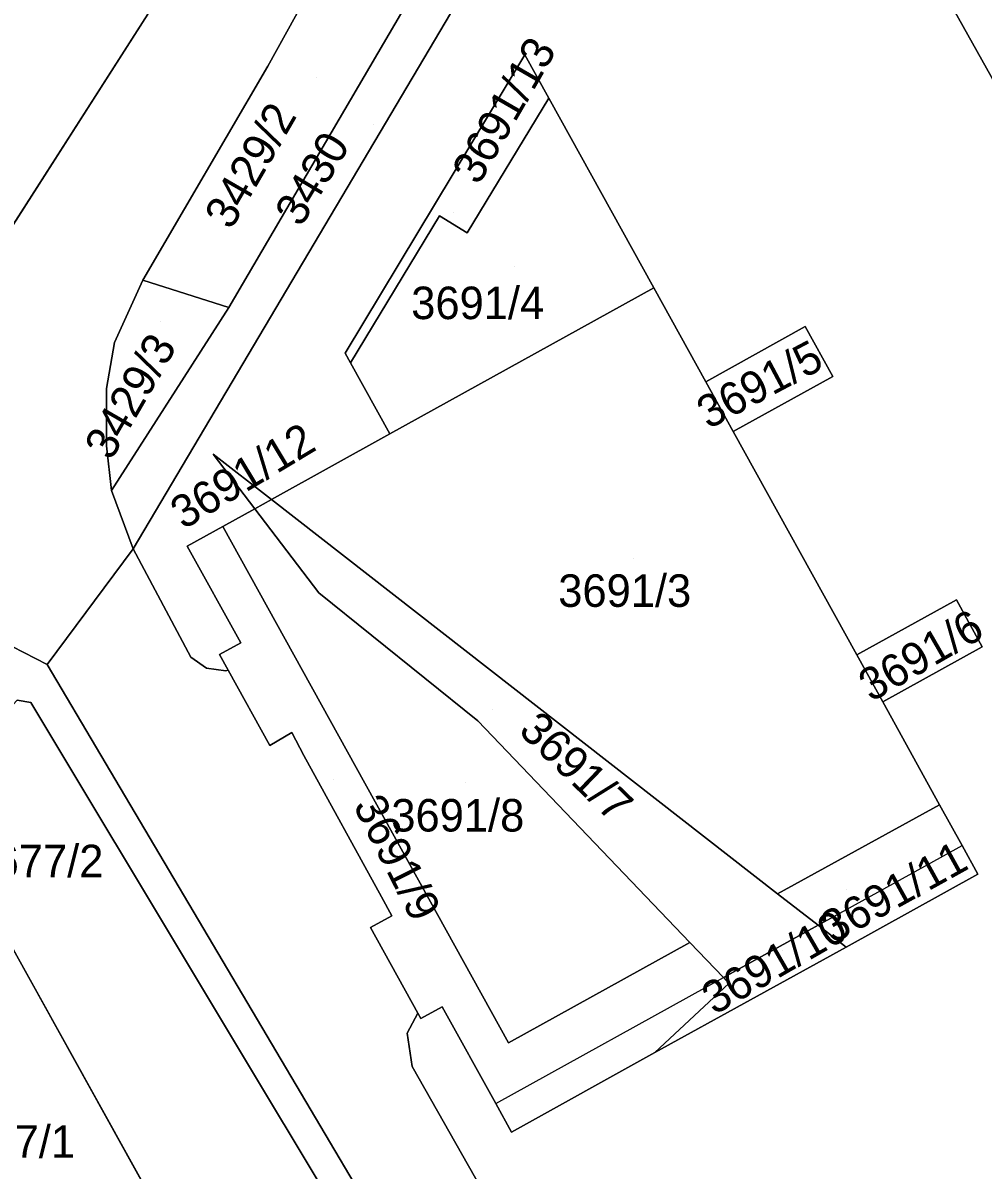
# Model space of a CAD drawing. Extents: x -262715 to -259381, y -1237238 to -1231182.
# Drawn here: x -261873.7 to -261814.6, y -1235573.2 to -1235502.6 of the extents above; entities that cross this region are included whole.
import ezdxf

# ---------------------------------------------------------------- set-up
doc = ezdxf.new("R2010")
doc.units = 0
for name, color, linetype in [('body_kn', 7, 'Continuous'), ('kladpar_druhypozemkov', 7, 'Continuous'), ('kladpar_hranice', 7, 'Continuous'), ('kladpar_parcelnecisla', 7, 'Continuous'), ('kladpar_plochy', 7, 'Continuous'), ('zappar_hrandruhpozemk', 7, 'Continuous')]:
    doc.layers.add(name, color=color, linetype=linetype)

msp = doc.modelspace()

# ---------------------------------------------------------------- linework, layer by layer
at = {"layer": 'body_kn'}
for p, q in [((-261842.77, -1235504.55), (-261842.77, -1235504.55)), ((-261858.58, -1235505.25), (-261858.58, -1235505.25)), ((-261841.3, -1235507.21), (-261841.3, -1235507.21)), ((-261848.03, -1235514.46), (-261848.03, -1235514.46)), ((-261846.32, -1235515.5), (-261846.32, -1235515.5)), ((-261866.27, -1235518.41), (-261866.27, -1235518.41)), ((-261834.84, -1235518.89), (-261834.84, -1235518.89)), ((-261834.84, -1235518.89), (-261834.84, -1235518.89)), ((-261860.99, -1235520.1), (-261860.99, -1235520.1)), ((-261860.99, -1235520.1), (-261860.99, -1235520.1)), ((-261825.52, -1235521.27), (-261825.52, -1235521.27)), ((-261868.02, -1235522.25), (-261868.02, -1235522.25)), ((-261853.82, -1235522.9), (-261853.82, -1235522.9)), ((-261853.49, -1235523.5), (-261853.49, -1235523.5)), ((-261853.49, -1235523.5), (-261853.49, -1235523.5)), ((-261831.64, -1235524.66), (-261831.64, -1235524.66)), ((-261823.82, -1235524.34), (-261823.82, -1235524.34)), ((-261823.82, -1235524.34), (-261823.82, -1235524.34)), ((-261868.52, -1235525.08), (-261868.52, -1235525.08)), ((-261851.07, -1235527.87), (-261851.07, -1235527.87)), ((-261829.95, -1235527.73), (-261829.95, -1235527.73)), ((-261868.52, -1235528.61), (-261868.52, -1235528.61)), ((-261861.95, -1235529.11), (-261861.95, -1235529.11)), ((-261868.2, -1235531.36), (-261868.2, -1235531.36)), ((-261859.39, -1235532.47), (-261859.39, -1235532.47)), ((-261858.36, -1235531.9), (-261858.36, -1235531.9)), ((-261858.36, -1235531.9), (-261858.36, -1235531.9)), ((-261861.35, -1235533.56), (-261861.35, -1235533.56)), ((-261861.35, -1235533.56), (-261861.35, -1235533.56)), ((-261866.87, -1235534.93), (-261866.87, -1235534.93)), ((-261863.54, -1235534.77), (-261863.54, -1235534.77)), ((-261855.45, -1235537.64), (-261855.45, -1235537.64)), ((-261816.22, -1235538.07), (-261816.22, -1235538.07)), ((-261860.25, -1235540.72), (-261860.25, -1235540.72)), ((-261863.32, -1235541.61), (-261863.32, -1235541.61)), ((-261861.56, -1235541.44), (-261861.56, -1235541.44)), ((-261822.35, -1235541.46), (-261822.35, -1235541.46)), ((-261814.63, -1235540.96), (-261814.63, -1235540.96)), ((-261814.63, -1235540.96), (-261814.63, -1235540.96)), ((-261872.16, -1235542.06), (-261872.16, -1235542.06)), ((-261872.16, -1235542.06), (-261872.16, -1235542.06)), ((-261862.35, -1235542.29), (-261862.35, -1235542.29)), ((-261861.17, -1235542.45), (-261861.17, -1235542.45)), ((-261861.02, -1235542.41), (-261861.02, -1235542.41)), ((-261873.17, -1235544.4), (-261873.17, -1235544.4)), ((-261873.17, -1235544.4), (-261873.17, -1235544.4)), ((-261820.75, -1235544.35), (-261820.75, -1235544.35)), ((-261845.67, -1235545.53), (-261845.67, -1235545.53)), ((-261857.1, -1235546.24), (-261857.1, -1235546.24)), ((-261858.46, -1235547.04), (-261858.46, -1235547.04)), ((-261856.37, -1235547.65), (-261856.37, -1235547.65)), ((-261817.25, -1235550.68), (-261817.25, -1235550.68)), ((-261815.86, -1235553.19), (-261815.86, -1235553.19)), ((-261814.89, -1235554.95), (-261814.89, -1235554.95)), ((-261851.59, -1235556.35), (-261851.59, -1235556.35)), ((-261827.22, -1235556.16), (-261827.22, -1235556.16)), ((-261850.95, -1235557.52), (-261850.95, -1235557.52)), ((-261852.26, -1235558.24), (-261852.26, -1235558.24)), ((-261824.73, -1235558.1), (-261824.73, -1235558.1)), ((-261824.73, -1235558.1), (-261824.73, -1235558.1)), ((-261832.61, -1235559.15), (-261832.61, -1235559.15)), ((-261823.01, -1235559.44), (-261823.01, -1235559.44)), ((-261823.01, -1235559.44), (-261823.01, -1235559.44)), ((-261830.54, -1235561.31), (-261830.54, -1235561.31)), ((-261830.21, -1235561.67), (-261830.21, -1235561.67)), ((-261849.35, -1235563.51), (-261849.35, -1235563.51)), ((-261847.85, -1235563.12), (-261847.85, -1235563.12)), ((-261849.17, -1235563.84), (-261849.17, -1235563.84)), ((-261850.02, -1235564.74), (-261850.02, -1235564.74)), ((-261843.78, -1235565.32), (-261843.78, -1235565.32)), ((-261834.78, -1235565.93), (-261834.78, -1235565.93)), ((-261834.78, -1235565.93), (-261834.78, -1235565.93)), ((-261849.7, -1235566.79), (-261849.7, -1235566.79)), ((-261844.56, -1235569.07), (-261844.56, -1235569.07)), ((-261844.56, -1235569.07), (-261844.56, -1235569.07)), ((-261843.59, -1235570.83), (-261843.59, -1235570.83))]:
    msp.add_line(p, q, dxfattribs=at)
at = {"layer": 'kladpar_druhypozemkov'}
for p, q in [((-261855.57, -1235505.93), (-261855.57, -1235505.93)), ((-261852.1, -1235508.82), (-261852.1, -1235508.82)), ((-261847.15, -1235514.25), (-261847.15, -1235514.25)), ((-261843.38, -1235517.59), (-261843.38, -1235517.59)), ((-261865.18, -1235520.94), (-261865.18, -1235520.94)), ((-261828.01, -1235523.98), (-261828.01, -1235523.98)), ((-261860.92, -1235530.2), (-261860.92, -1235530.2)), ((-261836.07, -1235535.51), (-261836.07, -1235535.51)), ((-261818.51, -1235540.74), (-261818.51, -1235540.74)), ((-261844.74, -1235544.85), (-261844.74, -1235544.85)), ((-261854.57, -1235549.14), (-261854.57, -1235549.14)), ((-261846.42, -1235549.33), (-261846.42, -1235549.33)), ((-261871.94, -1235553.15), (-261871.94, -1235553.15)), ((-261822.96, -1235555.87), (-261822.96, -1235555.87)), ((-261826.93, -1235559.65), (-261826.93, -1235559.65))]:
    msp.add_line(p, q, dxfattribs=at)
at = {"layer": 'kladpar_hranice'}
for points in [[(-261799.72, -1235531.52), (-261821.26, -1235493.05), (-261817.33, -1235490.89), (-261821.55, -1235483.6), (-261823.98, -1235480.84), (-261827.3, -1235479.01), (-261832.48, -1235476.92), (-261835.85, -1235476.4), (-261838.71, -1235476.46), (-261841.39, -1235477.09), (-261844.34, -1235479.25), (-261834.66, -1235459.25), (-261834.59, -1235462.09), (-261833.81, -1235464.81), (-261831.96, -1235468), (-261829.68, -1235470.14), (-261822.92, -1235473.98), (-261819.47, -1235476.24), (-261817.04, -1235479.13), (-261811.93, -1235487.32)], [(-261832.48, -1235476.92), (-261866.87, -1235534.93), (-261868.2, -1235531.36), (-261860.99, -1235520.1), (-261841.6, -1235486.99), (-261835.85, -1235476.4), (-261832.48, -1235476.92)], [(-261845.45, -1235574.27), (-261849.7, -1235566.79), (-261850.02, -1235564.74), (-261849.35, -1235563.51), (-261849.17, -1235563.84), (-261847.85, -1235563.12), (-261844.56, -1235569.07), (-261843.59, -1235570.83), (-261834.78, -1235565.93), (-261823.01, -1235559.44), (-261814.89, -1235554.95), (-261815.86, -1235553.19), (-261817.25, -1235550.68), (-261820.75, -1235544.35), (-261814.63, -1235540.96), (-261816.22, -1235538.07), (-261822.35, -1235541.46), (-261829.95, -1235527.73), (-261823.82, -1235524.34), (-261825.52, -1235521.27), (-261831.64, -1235524.66), (-261834.84, -1235518.89), (-261841.3, -1235507.21), (-261842.77, -1235504.55), (-261853.82, -1235522.9), (-261853.49, -1235523.5), (-261851.07, -1235527.87), (-261858.36, -1235531.9), (-261861.95, -1235529.11), (-261859.39, -1235532.47), (-261861.35, -1235533.56), (-261863.54, -1235534.77), (-261860.25, -1235540.72), (-261861.56, -1235541.44), (-261861.02, -1235542.41), (-261861.17, -1235542.45), (-261862.35, -1235542.29), (-261863.32, -1235541.61), (-261866.87, -1235534.93), (-261832.48, -1235476.92)], [(-261846.13, -1235482.73), (-261858.58, -1235505.25), (-261866.27, -1235518.41), (-261868.02, -1235522.25), (-261868.52, -1235525.08), (-261868.52, -1235528.61), (-261868.2, -1235531.36), (-261866.87, -1235534.93), (-261872.16, -1235542.06), (-261875.04, -1235540.58), (-261878.9, -1235540.24), (-261881.69, -1235540.95), (-261884.4, -1235542.27), (-261886.67, -1235544.07), (-261901.92, -1235560.42), (-261915.13, -1235573), (-261940.96, -1235597.37), (-261942.88, -1235599.43), (-261944.35, -1235601.85), (-261945.16, -1235605.52), (-261944.62, -1235609.41), (-261950.01, -1235613.48), (-261952.22, -1235611.84), (-261953.84, -1235611.35)], [(-261846.13, -1235482.73), (-261841.6, -1235486.99), (-261860.99, -1235520.1), (-261866.27, -1235518.41), (-261858.58, -1235505.25), (-261846.13, -1235482.73)], [(-261884.39, -1235529.05), (-261877.31, -1235519.57), (-261876.49, -1235518.47), (-261865.96, -1235502.06), (-261856.84, -1235484.5)], [(-261856.84, -1235484.5), (-261865.96, -1235502.06), (-261876.49, -1235518.47), (-261877.31, -1235519.57)], [(-261821.26, -1235493.05), (-261799.72, -1235531.52)], [(-261853.49, -1235523.5), (-261853.82, -1235522.9), (-261842.77, -1235504.55), (-261841.3, -1235507.21), (-261846.32, -1235515.5), (-261848.03, -1235514.46), (-261853.49, -1235523.5)], [(-261834.84, -1235518.89), (-261851.07, -1235527.87), (-261853.49, -1235523.5), (-261848.03, -1235514.46), (-261846.32, -1235515.5), (-261841.3, -1235507.21), (-261834.84, -1235518.89)], [(-261860.99, -1235520.1), (-261868.2, -1235531.36), (-261868.52, -1235528.61), (-261868.52, -1235525.08), (-261868.02, -1235522.25), (-261866.27, -1235518.41), (-261860.99, -1235520.1)], [(-261858.36, -1235531.9), (-261851.07, -1235527.87), (-261834.84, -1235518.89), (-261831.64, -1235524.66), (-261829.95, -1235527.73), (-261822.35, -1235541.46), (-261820.75, -1235544.35), (-261817.25, -1235550.68), (-261827.22, -1235556.16), (-261858.36, -1235531.9)], [(-261823.82, -1235524.34), (-261829.95, -1235527.73), (-261831.64, -1235524.66), (-261825.52, -1235521.27), (-261823.82, -1235524.34)], [(-261858.36, -1235531.9), (-261859.39, -1235532.47), (-261861.95, -1235529.11), (-261858.36, -1235531.9)], [(-261861.35, -1235533.56), (-261859.39, -1235532.47), (-261855.45, -1235537.64), (-261845.67, -1235545.53), (-261832.61, -1235559.15), (-261843.78, -1235565.32), (-261861.35, -1235533.56)], [(-261858.36, -1235531.9), (-261827.22, -1235556.16), (-261824.73, -1235558.1), (-261830.54, -1235561.31), (-261832.61, -1235559.15), (-261845.67, -1235545.53), (-261855.45, -1235537.64), (-261859.39, -1235532.47), (-261858.36, -1235531.9)], [(-261834.78, -1235565.93), (-261843.59, -1235570.83), (-261844.56, -1235569.07), (-261847.85, -1235563.12), (-261849.17, -1235563.84), (-261849.35, -1235563.51), (-261852.26, -1235558.24), (-261850.95, -1235557.52), (-261851.59, -1235556.35), (-261856.37, -1235547.65), (-261857.1, -1235546.24), (-261858.46, -1235547.04), (-261861.02, -1235542.41), (-261861.56, -1235541.44), (-261860.25, -1235540.72), (-261863.54, -1235534.77), (-261861.35, -1235533.56), (-261843.78, -1235565.32), (-261832.61, -1235559.15), (-261830.54, -1235561.31), (-261830.21, -1235561.67), (-261834.78, -1235565.93)], [(-261842.44, -1235592.25), (-261872.16, -1235542.06), (-261866.87, -1235534.93), (-261863.32, -1235541.61), (-261862.35, -1235542.29), (-261861.17, -1235542.45), (-261861.02, -1235542.41), (-261858.46, -1235547.04), (-261857.1, -1235546.24), (-261856.37, -1235547.65), (-261851.59, -1235556.35), (-261850.95, -1235557.52), (-261852.26, -1235558.24), (-261849.35, -1235563.51), (-261850.02, -1235564.74), (-261849.7, -1235566.79), (-261845.45, -1235574.27)], [(-261814.63, -1235540.96), (-261820.75, -1235544.35), (-261822.35, -1235541.46), (-261816.22, -1235538.07), (-261814.63, -1235540.96)], [(-261875.04, -1235540.58), (-261872.16, -1235542.06)], [(-261872.16, -1235542.06), (-261842.44, -1235592.25), (-261809.78, -1235651.59)], [(-261870.18, -1235583.95), (-261867.77, -1235588.19), (-261873.53, -1235591.8), (-261889.72, -1235563.2), (-261889.92, -1235562.14), (-261889.55, -1235561.11), (-261874.01, -1235544.25), (-261873.17, -1235544.4)], [(-261816.16, -1235644.33), (-261821.79, -1235634.08), (-261824.57, -1235629.12), (-261827.88, -1235622.92), (-261829.69, -1235619.67), (-261836.55, -1235607.32), (-261838.26, -1235604.2), (-261842.43, -1235597.09), (-261844.13, -1235593.81), (-261850.62, -1235582.24), (-261852.41, -1235578.97), (-261873.17, -1235544.4), (-261874.01, -1235544.25)], [(-261873.17, -1235544.4), (-261852.41, -1235578.97), (-261855.59, -1235580.63), (-261857.1, -1235581.47), (-261859.16, -1235577.79), (-261870.18, -1235583.95)], [(-261823.01, -1235559.44), (-261824.73, -1235558.1), (-261827.22, -1235556.16), (-261817.25, -1235550.68), (-261815.86, -1235553.19), (-261814.89, -1235554.95), (-261823.01, -1235559.44)], [(-261874.9, -1235581.92), (-261864.93, -1235576.38), (-261875.09, -1235558.09), (-261885.13, -1235563.76), (-261874.9, -1235581.92)], [(-261875.09, -1235558.09), (-261864.93, -1235576.38), (-261874.9, -1235581.92), (-261885.13, -1235563.76), (-261875.09, -1235558.09)], [(-261834.78, -1235565.93), (-261830.21, -1235561.67), (-261830.54, -1235561.31), (-261824.73, -1235558.1), (-261823.01, -1235559.44), (-261834.78, -1235565.93)]]:
    msp.add_lwpolyline(points, dxfattribs=at)
at = {"layer": 'kladpar_plochy'}
for p, q in [((-261846.13, -1235482.73), (-261858.58, -1235505.25)), ((-261876.49, -1235518.47), (-261865.96, -1235502.06)), ((-261858.58, -1235505.25), (-261866.27, -1235518.41)), ((-261866.27, -1235518.41), (-261868.02, -1235522.25)), ((-261868.02, -1235522.25), (-261868.52, -1235525.08)), ((-261868.52, -1235525.08), (-261868.52, -1235528.61)), ((-261868.52, -1235528.61), (-261868.2, -1235531.36)), ((-261868.2, -1235531.36), (-261866.87, -1235534.93)), ((-261866.87, -1235534.93), (-261872.16, -1235542.06)), ((-261872.16, -1235542.06), (-261875.04, -1235540.58)), ((-261874.01, -1235544.25), (-261873.17, -1235544.4)), ((-261873.17, -1235544.4), (-261852.41, -1235578.97)), ((-261864.93, -1235576.38), (-261875.09, -1235558.09))]:
    msp.add_line(p, q, dxfattribs=at)
for points in [[(-261799.72, -1235531.52), (-261821.26, -1235493.05), (-261817.33, -1235490.89), (-261821.55, -1235483.6), (-261823.98, -1235480.84), (-261827.3, -1235479.01), (-261832.48, -1235476.92), (-261835.85, -1235476.4), (-261838.71, -1235476.46), (-261841.39, -1235477.09), (-261844.34, -1235479.25), (-261834.66, -1235459.25), (-261834.59, -1235462.09), (-261833.81, -1235464.81), (-261831.96, -1235468), (-261829.68, -1235470.14), (-261822.92, -1235473.98), (-261819.47, -1235476.24), (-261817.04, -1235479.13), (-261811.93, -1235487.32)], [(-261845.45, -1235574.27), (-261849.7, -1235566.79), (-261850.02, -1235564.74), (-261849.35, -1235563.51), (-261849.17, -1235563.84), (-261847.85, -1235563.12), (-261844.56, -1235569.07), (-261843.59, -1235570.83), (-261834.78, -1235565.93), (-261823.01, -1235559.44), (-261814.89, -1235554.95), (-261815.86, -1235553.19), (-261817.25, -1235550.68), (-261820.75, -1235544.35), (-261814.63, -1235540.96), (-261816.22, -1235538.07), (-261822.35, -1235541.46), (-261829.95, -1235527.73), (-261823.82, -1235524.34), (-261825.52, -1235521.27), (-261831.64, -1235524.66), (-261834.84, -1235518.89), (-261841.3, -1235507.21), (-261842.77, -1235504.55), (-261853.82, -1235522.9), (-261853.49, -1235523.5), (-261851.07, -1235527.87), (-261858.36, -1235531.9), (-261861.95, -1235529.11), (-261859.39, -1235532.47), (-261861.35, -1235533.56), (-261863.54, -1235534.77), (-261860.25, -1235540.72), (-261861.56, -1235541.44), (-261861.02, -1235542.41), (-261861.17, -1235542.45), (-261862.35, -1235542.29), (-261863.32, -1235541.61), (-261866.87, -1235534.93), (-261832.48, -1235476.92)], [(-261865.96, -1235502.06), (-261876.49, -1235518.47), (-261877.31, -1235519.57), (-261884.23, -1235512.28), (-261901.19, -1235491.33), (-261904.18, -1235508.07), (-261915.61, -1235514.6), (-261892.46, -1235538.87), (-261895.71, -1235542.69), (-261920.11, -1235517.18), (-261925.29, -1235521.08), (-261900.02, -1235547.45), (-261918.41, -1235565.69), (-261941.24, -1235541.67), (-261945.79, -1235547.43), (-261923.72, -1235570.4), (-261927.77, -1235573.74), (-261948.93, -1235551.8), (-261952.45, -1235556.04), (-261931.92, -1235577.16), (-261938.97, -1235582.97), (-261958.58, -1235562.51)], [(-261821.26, -1235493.05), (-261799.72, -1235531.52)], [(-261842.44, -1235592.25), (-261872.16, -1235542.06), (-261866.87, -1235534.93), (-261863.32, -1235541.61), (-261862.35, -1235542.29), (-261861.17, -1235542.45), (-261861.02, -1235542.41), (-261858.46, -1235547.04), (-261857.1, -1235546.24), (-261856.37, -1235547.65), (-261851.59, -1235556.35), (-261850.95, -1235557.52), (-261852.26, -1235558.24), (-261849.35, -1235563.51), (-261850.02, -1235564.74), (-261849.7, -1235566.79), (-261845.45, -1235574.27)], [(-261875.04, -1235540.58), (-261872.16, -1235542.06), (-261842.44, -1235592.25), (-261809.78, -1235651.59)], [(-261816.16, -1235644.33), (-261821.79, -1235634.08), (-261824.57, -1235629.12), (-261827.88, -1235622.92), (-261829.69, -1235619.67), (-261836.55, -1235607.32), (-261838.26, -1235604.2), (-261842.43, -1235597.09), (-261844.13, -1235593.81), (-261850.62, -1235582.24), (-261852.41, -1235578.97), (-261873.17, -1235544.4), (-261874.01, -1235544.25)]]:
    msp.add_lwpolyline(points, dxfattribs=at)
for points in [[(-261832.48, -1235476.92), (-261866.87, -1235534.93), (-261868.2, -1235531.36), (-261860.99, -1235520.1), (-261841.6, -1235486.99), (-261835.85, -1235476.4)], [(-261846.13, -1235482.73), (-261841.6, -1235486.99), (-261860.99, -1235520.1), (-261866.27, -1235518.41), (-261858.58, -1235505.25)], [(-261853.49, -1235523.5), (-261853.82, -1235522.9), (-261842.77, -1235504.55), (-261841.3, -1235507.21), (-261846.32, -1235515.5), (-261848.03, -1235514.46)], [(-261834.84, -1235518.89), (-261851.07, -1235527.87), (-261853.49, -1235523.5), (-261848.03, -1235514.46), (-261846.32, -1235515.5), (-261841.3, -1235507.21)], [(-261860.99, -1235520.1), (-261868.2, -1235531.36), (-261868.52, -1235528.61), (-261868.52, -1235525.08), (-261868.02, -1235522.25), (-261866.27, -1235518.41)], [(-261858.36, -1235531.9), (-261851.07, -1235527.87), (-261834.84, -1235518.89), (-261831.64, -1235524.66), (-261829.95, -1235527.73), (-261822.35, -1235541.46), (-261820.75, -1235544.35), (-261817.25, -1235550.68), (-261827.22, -1235556.16)], [(-261823.82, -1235524.34), (-261829.95, -1235527.73), (-261831.64, -1235524.66), (-261825.52, -1235521.27)], [(-261858.36, -1235531.9), (-261859.39, -1235532.47), (-261861.95, -1235529.11)], [(-261861.35, -1235533.56), (-261859.39, -1235532.47), (-261855.45, -1235537.64), (-261845.67, -1235545.53), (-261832.61, -1235559.15), (-261843.78, -1235565.32)], [(-261858.36, -1235531.9), (-261827.22, -1235556.16), (-261824.73, -1235558.1), (-261830.54, -1235561.31), (-261832.61, -1235559.15), (-261845.67, -1235545.53), (-261855.45, -1235537.64), (-261859.39, -1235532.47)], [(-261834.78, -1235565.93), (-261843.59, -1235570.83), (-261844.56, -1235569.07), (-261847.85, -1235563.12), (-261849.17, -1235563.84), (-261849.35, -1235563.51), (-261852.26, -1235558.24), (-261850.95, -1235557.52), (-261851.59, -1235556.35), (-261856.37, -1235547.65), (-261857.1, -1235546.24), (-261858.46, -1235547.04), (-261861.02, -1235542.41), (-261861.56, -1235541.44), (-261860.25, -1235540.72), (-261863.54, -1235534.77), (-261861.35, -1235533.56), (-261843.78, -1235565.32), (-261832.61, -1235559.15), (-261830.54, -1235561.31), (-261830.21, -1235561.67)], [(-261814.63, -1235540.96), (-261820.75, -1235544.35), (-261822.35, -1235541.46), (-261816.22, -1235538.07)], [(-261823.01, -1235559.44), (-261824.73, -1235558.1), (-261827.22, -1235556.16), (-261817.25, -1235550.68), (-261815.86, -1235553.19), (-261814.89, -1235554.95)], [(-261875.09, -1235558.09), (-261864.93, -1235576.38), (-261874.9, -1235581.92), (-261885.13, -1235563.76)], [(-261834.78, -1235565.93), (-261830.21, -1235561.67), (-261830.54, -1235561.31), (-261824.73, -1235558.1), (-261823.01, -1235559.44)]]:
    msp.add_lwpolyline(points, close=True, dxfattribs=at)
at = {"layer": 'zappar_hrandruhpozemk'}
for p, q in [((-261824.73, -1235558.1), (-261815.86, -1235553.19)), ((-261844.56, -1235569.07), (-261830.54, -1235561.31))]:
    msp.add_line(p, q, dxfattribs=at)

# ---------------------------------------------------------------- texts
at = {"layer": 'kladpar_parcelnecisla'}
for s, rotation, p in [('3691/13', 60, (-261845.617, -1235512.631)), ('3429/2', 60, (-261860.847, -1235515.379)), ('3430', 59, (-261856.546, -1235515.213)), ('3429/3', 60, (-261868.235, -1235529.573)), ('3691/5', 28, (-261831.48, -1235527.612)), ('3691/12', 31, (-261863.777, -1235533.788)), ('3691/6', 30, (-261821.464, -1235544.397)), ('3691/7', 316, (-261843.229, -1235546.216)), ('3691/9', 297, (-261853.363, -1235550.726)), ('3691/11', 29, (-261823.812, -1235559.263)), ('3691/10', 30, (-261831.109, -1235563.644))]:
    msp.add_text(s, height=2, rotation=rotation, dxfattribs=at).set_placement(p)
for s, p in [('3691/4', (-261849.763, -1235520.81)), ('3691/3', (-261840.715, -1235538.51)), ('3691/8', (-261850.987, -1235552.33)), ('3677/2', (-261876.884, -1235555.14)), ('3677/1', (-261878.628, -1235572.4))]:
    msp.add_text(s, height=2, dxfattribs=at).set_placement(p)

doc.saveas('drawing.dxf')
